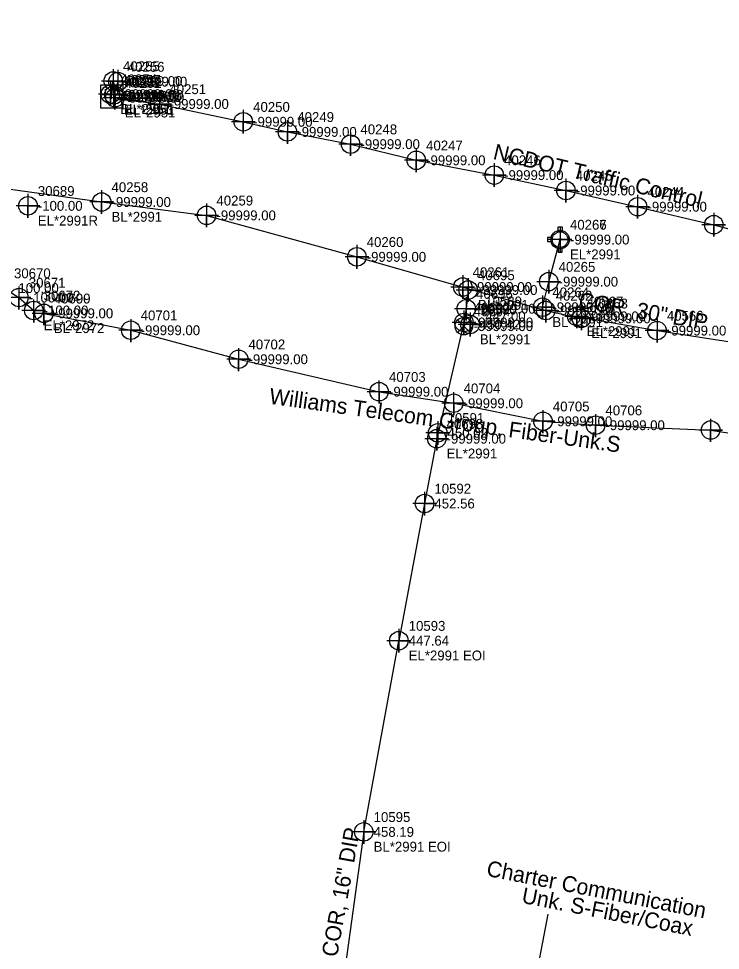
# Model space of a CAD drawing. Extents: x 2083698 to 2094313, y 743246 to 752873.
# Drawn here: x 2090507.3 to 2090685.2, y 744345.3 to 744581.3 of the extents above; entities that cross this region are included whole.
import ezdxf

# ---------------------------------------------------------------- set-up
doc = ezdxf.new("R2010")
doc.units = 0
for name, color, linetype in [('COGO Default Point Number', 7, 'Continuous'), ('COGO Default Spiral', 7, 'Continuous'), ('Exist Other Culture Fence Line', 7, 'Continuous'), ('Exist Property Iron Pin Leader', 7, 'Continuous'), ('Exist Property Iron Pin Text', 7, 'Continuous'), ('Exist Property Line', 7, 'Continuous'), ('Exist Property Monument Leader', 7, 'Continuous'), ('Exist Property Monument Text', 7, 'Continuous'), ('Exist Right of Way Easement Line Leader', 7, 'Continuous'), ('Exist Right of Way Easement Line Text', 7, 'Continuous'), ('Exist Right of Way Line', 7, 'Continuous'), ('Exist Right of Way Line Leader', 7, 'Continuous'), ('Exist Right of Way Line Text', 7, 'Continuous'), ('Exist Right of Way Width CELL', 7, 'Continuous'), ('Exist Roads EOP', 7, 'Continuous'), ('Exist Roads EOP Leader', 7, 'Continuous'), ('Exist Roads EOP Text', 7, 'Continuous'), ('Exist Utilities Power UG Cable SUE LOS B', 7, 'Continuous'), ('Exist Utilities Power UG Cable SUE LOS B Text', 7, 'Continuous'), ('Exist Utilities Telephone UG Conduit SUE LOS B', 7, 'Continuous'), ('Exist Utilities Telephone UG Conduit SUE LOS B Text', 7, 'Continuous'), ('Exist Utilities TV UG Cable SUE LOS B Leader', 7, 'Continuous'), ('Exist Utilities TV UG Cable SUE LOS B Text', 7, 'Continuous'), ('Exist Utilities Water UG Line SUE LOS B', 7, 'Continuous'), ('Exist Utilities Water UG Line SUE LOS B Text', 7, 'Continuous'), ('Raster_Level_1', 7, 'Continuous'), ('Scratch_Level_2', 7, 'Continuous'), ('Scratch_Level_3', 7, 'Continuous'), ('Scratch_Level_5', 7, 'Continuous')]:
    doc.layers.add(name, color=color, linetype=linetype)

msp = doc.modelspace()

# ---------------------------------------------------------------- linework, layer by layer
at = {"layer": 'COGO Default Point Number'}
for points in [[(2090528.38, 744537.81), (2090528.38, 744531.81), (2090528.38, 744534.81), (2090531.38, 744534.81), (2090525.38, 744534.81)], [(2090509.71, 744536.84), (2090509.71, 744530.84), (2090509.71, 744533.84), (2090512.71, 744533.84), (2090506.71, 744533.84)], [(2090554.97, 744534.42), (2090554.97, 744528.42), (2090554.97, 744531.42), (2090557.97, 744531.42), (2090551.97, 744531.42)], [(2090644.56, 744528.29), (2090644.56, 744522.29), (2090644.56, 744525.29), (2090647.56, 744525.29), (2090641.56, 744525.29)], [(2090593.05, 744523.92), (2090593.05, 744517.92), (2090593.05, 744520.92), (2090596.05, 744520.92), (2090590.05, 744520.92)], [(2090619.88, 744516.27), (2090619.88, 744510.27), (2090619.88, 744513.27), (2090622.88, 744513.27), (2090616.88, 744513.27)], [(2090641.69, 744517.63), (2090641.69, 744511.63), (2090641.69, 744514.63), (2090644.69, 744514.63), (2090638.69, 744514.63)], [(2090621.26, 744515.51), (2090621.26, 744509.51), (2090621.26, 744512.51), (2090624.26, 744512.51), (2090618.26, 744512.51)], [(2090640.1, 744511.16), (2090640.1, 744505.16), (2090640.1, 744508.16), (2090643.1, 744508.16), (2090637.1, 744508.16)], [(2090620.78, 744510.78), (2090620.78, 744504.78), (2090620.78, 744507.78), (2090623.78, 744507.78), (2090617.78, 744507.78)], [(2090640.93, 744510.32), (2090640.93, 744504.32), (2090640.93, 744507.32), (2090643.93, 744507.32), (2090637.93, 744507.32)], [(2090648.78, 744508.84), (2090648.78, 744502.84), (2090648.78, 744505.84), (2090651.78, 744505.84), (2090645.78, 744505.84)], [(2090620.18, 744507.3), (2090620.18, 744501.3), (2090620.18, 744504.3), (2090623.18, 744504.3), (2090617.18, 744504.3)], [(2090621.73, 744506.78), (2090621.73, 744500.78), (2090621.73, 744503.78), (2090624.73, 744503.78), (2090618.73, 744503.78)], [(2090649.94, 744508.34), (2090649.94, 744502.34), (2090649.94, 744505.34), (2090652.94, 744505.34), (2090646.94, 744505.34)], [(2090669.12, 744505.24), (2090669.12, 744499.24), (2090669.12, 744502.24), (2090672.12, 744502.24), (2090666.12, 744502.24)], [(2090613.54, 744479.34), (2090613.54, 744473.34), (2090613.54, 744476.34), (2090616.54, 744476.34), (2090610.54, 744476.34)], [(2090613.29, 744477.86), (2090613.29, 744471.86), (2090613.29, 744474.86), (2090616.29, 744474.86), (2090610.29, 744474.86)], [(2090610.21, 744461.44), (2090610.21, 744455.44), (2090610.21, 744458.44), (2090613.21, 744458.44), (2090607.21, 744458.44)], [(2090603.69, 744426.7), (2090603.69, 744420.7), (2090603.69, 744423.7), (2090606.69, 744423.7), (2090600.69, 744423.7)], [(2090594.81, 744378.27), (2090594.81, 744372.27), (2090594.81, 744375.27), (2090597.81, 744375.27), (2090591.81, 744375.27)]]:
    msp.add_lwpolyline(points, dxfattribs=at)
for centre in [(2090528.38, 744534.81), (2090509.71, 744533.84), (2090554.97, 744531.42), (2090644.56, 744525.29), (2090593.05, 744520.92), (2090641.69, 744514.63), (2090619.88, 744513.27), (2090621.26, 744512.51), (2090620.78, 744507.78), (2090640.1, 744508.16), (2090640.93, 744507.32), (2090620.18, 744504.3), (2090648.78, 744505.84), (2090649.94, 744505.34), (2090621.73, 744503.78), (2090669.12, 744502.24), (2090613.54, 744476.34), (2090613.29, 744474.86), (2090610.21, 744458.44), (2090603.69, 744423.7), (2090594.81, 744375.27)]:
    msp.add_circle(centre, 2.34, dxfattribs=at)
at = {"layer": 'COGO Default Spiral'}
msp.add_line((2090531.03, 744561.38), (2090531.03, 744561.38), dxfattribs=at)
msp.add_lwpolyline([(2090528.08, 744558.66), (2090533.83, 744558.66), (2090533.83, 744564.41), (2090528.08, 744564.41), (2090528.08, 744558.66)], dxfattribs=at)
at = {"layer": 'Exist Property Iron Pin Text'}
for points in [[(2090531.3, 744568.45), (2090531.3, 744562.45), (2090531.3, 744565.45), (2090534.3, 744565.45), (2090528.3, 744565.45)], [(2090532.51, 744568.29), (2090532.51, 744562.29), (2090532.51, 744565.29), (2090535.51, 744565.29), (2090529.51, 744565.29)], [(2090530.6, 744565.12), (2090530.6, 744559.12), (2090530.6, 744562.12), (2090533.6, 744562.12), (2090527.6, 744562.12)], [(2090531.5, 744564.95), (2090531.5, 744558.95), (2090531.5, 744561.95), (2090534.5, 744561.95), (2090528.5, 744561.95)], [(2090531.75, 744564.22), (2090531.75, 744558.22), (2090531.75, 744561.22), (2090534.75, 744561.22), (2090528.75, 744561.22)], [(2090543.05, 744562.63), (2090543.05, 744556.63), (2090543.05, 744559.63), (2090546.05, 744559.63), (2090540.05, 744559.63)], [(2090564.27, 744558.13), (2090564.27, 744552.13), (2090564.27, 744555.13), (2090567.27, 744555.13), (2090561.27, 744555.13)], [(2090575.46, 744555.57), (2090575.46, 744549.57), (2090575.46, 744552.57), (2090578.46, 744552.57), (2090572.46, 744552.57)], [(2090591.47, 744552.46), (2090591.47, 744546.46), (2090591.47, 744549.46), (2090594.47, 744549.46), (2090588.47, 744549.46)], [(2090608.1, 744548.37), (2090608.1, 744542.37), (2090608.1, 744545.37), (2090611.1, 744545.37), (2090605.1, 744545.37)], [(2090627.87, 744544.62), (2090627.87, 744538.62), (2090627.87, 744541.62), (2090630.87, 744541.62), (2090624.87, 744541.62)], [(2090646.04, 744540.72), (2090646.04, 744534.72), (2090646.04, 744537.72), (2090649.04, 744537.72), (2090643.04, 744537.72)], [(2090664.2, 744536.61), (2090664.2, 744530.61), (2090664.2, 744533.61), (2090667.2, 744533.61), (2090661.2, 744533.61)], [(2090683.51, 744532.06), (2090683.51, 744526.06), (2090683.51, 744529.06), (2090686.51, 744529.06), (2090680.51, 744529.06)]]:
    msp.add_lwpolyline(points, dxfattribs=at)
for centre in [(2090531.3, 744565.45), (2090532.51, 744565.29), (2090530.6, 744562.12), (2090531.5, 744561.95), (2090531.75, 744561.22), (2090543.05, 744559.63), (2090564.27, 744555.13), (2090575.46, 744552.57), (2090591.47, 744549.46), (2090608.1, 744545.37), (2090627.87, 744541.62), (2090646.04, 744537.72), (2090664.2, 744533.61), (2090683.51, 744529.06)]:
    msp.add_circle(centre, 2.34, dxfattribs=at)
at = {"layer": 'Exist Right of Way Line Text'}
for points in [[(2090507.38, 744513.42), (2090507.42, 744507.61), (2090507.4, 744510.61), (2090510.42, 744510.61), (2090504.42, 744510.61)], [(2090511.14, 744510.15), (2090511.18, 744504.33), (2090511.16, 744507.33), (2090514.18, 744507.33), (2090508.18, 744507.33)], [(2090513.7, 744509.42), (2090513.74, 744503.61), (2090513.72, 744506.61), (2090516.74, 744506.61), (2090510.74, 744506.61)], [(2090513.72, 744509.42), (2090513.76, 744503.61), (2090513.74, 744506.61), (2090516.76, 744506.61), (2090510.76, 744506.61)], [(2090535.74, 744505.14), (2090535.77, 744499.33), (2090535.76, 744502.33), (2090538.77, 744502.33), (2090532.77, 744502.33)], [(2090563.06, 744497.79), (2090563.09, 744491.98), (2090563.07, 744494.98), (2090566.09, 744494.98), (2090560.09, 744494.98)], [(2090598.66, 744489.57), (2090598.7, 744483.76), (2090598.68, 744486.76), (2090601.7, 744486.76), (2090595.7, 744486.76)], [(2090617.58, 744486.66), (2090617.61, 744480.84), (2090617.6, 744483.84), (2090620.61, 744483.84), (2090614.61, 744483.84)], [(2090640.19, 744482.09), (2090640.22, 744476.27), (2090640.21, 744479.27), (2090643.22, 744479.27), (2090637.22, 744479.27)], [(2090653.52, 744481.08), (2090653.55, 744475.27), (2090653.54, 744478.27), (2090656.55, 744478.27), (2090650.55, 744478.27)], [(2090682.68, 744479.86), (2090682.71, 744474.05), (2090682.7, 744477.05), (2090685.71, 744477.05), (2090679.71, 744477.05)]]:
    msp.add_lwpolyline(points, dxfattribs=at)
for centre in [(2090507.42, 744510.61), (2090511.18, 744507.33), (2090513.74, 744506.61), (2090513.76, 744506.61), (2090535.77, 744502.33), (2090563.09, 744494.98), (2090598.7, 744486.76), (2090617.61, 744483.84), (2090640.22, 744479.27), (2090653.55, 744478.27), (2090682.71, 744477.05)]:
    msp.add_circle(centre, 2.34, dxfattribs=at)
at = {"layer": 'Exist Roads EOP'}
msp.add_lwpolyline([(2090621.74, 744504.94), (2090618.59, 744501.79), (2090620.16, 744503.37), (2090621.74, 744501.79), (2090618.59, 744504.94)], dxfattribs=at)
msp.add_circle((2090620.16, 744503.37), 2.23, dxfattribs=at)
at = {"layer": 'Exist Utilities Power UG Cable SUE LOS B'}
for p, q in [((2090530.6, 744562.12), (2090531.3, 744565.45)), ((2090532.51, 744565.29), (2090531.5, 744561.95))]:
    msp.add_line(p, q, dxfattribs=at)
msp.add_lwpolyline([(2090531.75, 744561.22), (2090543.05, 744559.63), (2090564.27, 744555.13), (2090575.46, 744552.57), (2090591.47, 744549.46), (2090608.1, 744545.37), (2090627.87, 744541.62), (2090646.04, 744537.72), (2090664.2, 744533.61), (2090683.51, 744529.06), (2090707.62, 744522.53), (2090729.81, 744516.7), (2090754.02, 744510.81), (2090774.24, 744505.9), (2090794.22, 744500.73), (2090816.91, 744494.51), (2090819.9, 744493.84)], dxfattribs=at)
at = {"layer": 'Exist Utilities Telephone UG Conduit SUE LOS B'}
for points in [[(2089765.9, 744609.24), (2089811.34, 744604.84), (2089853.26, 744603.26), (2089896.72, 744598.87), (2089936.56, 744594.05), (2089972.06, 744590.77), (2089999.82, 744588.8), (2090024.79, 744587.55), (2090045.23, 744585.5), (2090102.13, 744576.81), (2090142.55, 744572.19), (2090182.46, 744566.17), (2090246.9, 744558.49), (2090290.17, 744552.93), (2090290.13, 744552.92), (2090326.6, 744546.35), (2090355.01, 744537.98), (2090386.28, 744530.9), (2090411.39, 744527.69), (2090440.1, 744525.73), (2090475.39, 744519.24), (2090503.67, 744513), (2090507.42, 744510.61), (2090511.18, 744507.33)], [(2090513.74, 744506.61), (2090535.77, 744502.33), (2090563.09, 744494.98), (2090598.7, 744486.76), (2090617.61, 744483.84), (2090640.22, 744479.27), (2090653.55, 744478.27), (2090682.71, 744477.05), (2090705.26, 744473.58), (2090723.37, 744468.52), (2090740.1, 744462.94), (2090753.99, 744457.86), (2090781.9, 744447.83), (2090791.73, 744442.5), (2090798.14, 744434.08), (2090806.91, 744430.84)]]:
    msp.add_lwpolyline(points, dxfattribs=at)
at = {"layer": 'Exist Utilities TV UG Cable SUE LOS B Leader'}
msp.add_line((2090633.84, 744314.9), (2090641.56, 744354.45), dxfattribs=at)
at = {"layer": 'Exist Utilities Water UG Line SUE LOS B'}
for q in [(2090603.69, 744423.7), (2090589.76, 744338.66)]:
    msp.add_line((2090594.81, 744375.27), q, dxfattribs=at)
for points in [[(2089888, 744645.55), (2089940.29, 744641.05), (2089984.37, 744637.8), (2090038.85, 744632.97), (2090088.77, 744627.99), (2090100.38, 744626.26), (2090124.41, 744620.89), (2090164.85, 744611.65), (2090206.05, 744605.57), (2090290.62, 744579.58), (2090366.03, 744562.99), (2090413.47, 744552.79), (2090451.59, 744545.38), (2090451.65, 744545.48), (2090528.38, 744534.81)], [(2090528.38, 744534.81), (2090554.97, 744531.42), (2090593.05, 744520.92), (2090619.88, 744513.27), (2090640.93, 744507.32), (2090649.94, 744505.34)], [(2090640.1, 744508.16), (2090641.69, 744514.63), (2090644.56, 744525.29)], [(2090621.26, 744512.51), (2090620.78, 744507.78), (2090620.18, 744504.3), (2090613.29, 744474.86)], [(2090648.78, 744505.84), (2090669.12, 744502.24), (2090712.23, 744495.62), (2090729.64, 744492.25), (2090757, 744489.94), (2090781.29, 744488.85)], [(2090613.29, 744474.86), (2090613.29, 744474.86), (2090610.21, 744458.44), (2090603.69, 744423.7)]]:
    msp.add_lwpolyline(points, dxfattribs=at)
at = {"layer": 'Raster_Level_1'}
msp.add_line((2090644.56, 744525.29), (2090644.56, 744525.29), dxfattribs=at)
for points in [[(2090644.05, 744527.2), (2090644.05, 744528.49), (2090645.07, 744528.49), (2090645.07, 744527.17)], [(2090642.65, 744525.8), (2090641.36, 744525.8), (2090641.36, 744524.77), (2090642.65, 744524.77)], [(2090644.05, 744523.37), (2090644.05, 744522.09), (2090645.07, 744522.09), (2090645.07, 744523.4)]]:
    msp.add_lwpolyline(points, dxfattribs=at)
for radius in [1.98, 0.243]:
    msp.add_circle((2090644.56, 744525.29), radius, dxfattribs=at)

# ---------------------------------------------------------------- texts
at = {"layer": 'COGO Default Spiral'}
for p in [(2090528.87, 744560.91), (2090531.43, 744559.39)]:
    msp.add_text('H', height=2.5, dxfattribs=at).set_placement(p)
at = {"layer": 'Exist Other Culture Fence Line'}
msp.add_text('-99999.00', height=2.5, dxfattribs=at).set_placement((2090533.53, 744560.13))
at = {"layer": 'Exist Property Iron Pin Leader'}
for s, p in [('40255', (2090533.8, 744567.95)), ('40256', (2090535.01, 744567.79)), ('40254', (2090533.1, 744564.62)), ('40257', (2090534, 744564.45)), ('40252', (2090534.25, 744563.72)), ('40251', (2090545.55, 744562.13)), ('40250', (2090566.77, 744557.63)), ('40249', (2090577.96, 744555.07)), ('40248', (2090593.97, 744551.96)), ('40247', (2090610.6, 744547.87)), ('40246', (2090630.37, 744544.12)), ('40245', (2090648.54, 744540.22)), ('40244', (2090666.7, 744536.11))]:
    msp.add_text(s, height=2.5, dxfattribs=at).set_placement(p)
at = {"layer": 'Exist Property Line'}
for s, p in [('-100.00', (2090512.21, 744532.59)), ('-99999.00', (2090530.88, 744533.56)), ('-99999.00', (2090557.47, 744530.17)), ('-99999.00', (2090647.06, 744524.04)), ('-99999.00', (2090595.55, 744519.67)), ('-99999.00', (2090644.19, 744513.38)), ('-99999.00', (2090622.38, 744512.02)), ('-99999.00', (2090623.76, 744511.26)), ('-99999.00', (2090623.28, 744506.53)), ('-99999.00', (2090642.6, 744506.91)), ('-99999.00', (2090643.43, 744506.07)), ('-99999.00', (2090651.28, 744504.59)), ('-99999.00', (2090652.44, 744504.09)), ('-99999.00', (2090622.68, 744503.05)), ('450.42', (2090624.23, 744502.53)), ('-99999.00', (2090671.62, 744500.99)), ('-99999.00', (2090615.79, 744473.61)), ('450.02', (2090616.04, 744475.09)), ('452.56', (2090612.71, 744457.19)), ('447.64', (2090606.19, 744422.45)), ('458.19', (2090597.31, 744374.02))]:
    msp.add_text(s, height=2.5, dxfattribs=at).set_placement(p)
at = {"layer": 'Exist Property Monument Leader'}
for s, p in [('EL*2951', (2090533.8, 744560.45)), ('BL*2951', (2090535.01, 744560.29)), ('BL*2951', (2090533.1, 744557.12)), ('EL*2951', (2090534, 744556.95)), ('EL*2951', (2090534.25, 744556.22))]:
    msp.add_text(s, height=2.5, dxfattribs=at).set_placement(p)
at = {"layer": 'Exist Property Monument Text'}
for p in [(2090533.8, 744564.2), (2090535.01, 744564.04), (2090533.1, 744560.87), (2090534, 744560.7), (2090534.25, 744559.97), (2090545.55, 744558.38), (2090566.77, 744553.88), (2090577.96, 744551.32), (2090593.97, 744548.21), (2090610.6, 744544.12), (2090630.37, 744540.37), (2090648.54, 744536.47), (2090666.7, 744532.36)]:
    msp.add_text('-99999.00', height=2.5, dxfattribs=at).set_placement(p)
at = {"layer": 'Exist Right of Way Easement Line Leader'}
msp.add_text('-99999.00', height=2.5, dxfattribs=at).set_placement((2090647.06, 744524.04))
at = {"layer": 'Exist Right of Way Easement Line Text'}
msp.add_text('40267', height=2.5, dxfattribs=at).set_placement((2090647.06, 744527.79))
at = {"layer": 'Exist Right of Way Line'}
for s, p in [('40258', (2090530.88, 744537.31)), ('30689', (2090512.21, 744536.34)), ('40259', (2090557.47, 744533.92)), ('40266', (2090647.06, 744527.79)), ('40260', (2090595.55, 744523.42)), ('40261', (2090622.38, 744515.77)), ('40265', (2090644.19, 744517.13)), ('40695', (2090623.76, 744515.01)), ('40696', (2090623.28, 744510.28)), ('40264', (2090642.6, 744510.66)), ('40262', (2090643.43, 744509.82)), ('40697', (2090622.68, 744506.8)), ('10590', (2090624.23, 744506.28)), ('40567', (2090651.28, 744508.34)), ('40263', (2090652.44, 744507.84)), ('40566', (2090671.62, 744504.74)), ('10591', (2090616.04, 744478.84)), ('40698', (2090615.79, 744477.36)), ('10592', (2090612.71, 744460.94)), ('10593', (2090606.19, 744426.2)), ('10595', (2090597.31, 744377.77))]:
    msp.add_text(s, height=2.5, dxfattribs=at).set_placement(p)
at = {"layer": 'Exist Right of Way Line Leader'}
for s, p in [('30670', (2090506.17, 744515.5)), ('30671', (2090509.92, 744513.11)), ('30672', (2090513.68, 744509.83)), ('40700', (2090516.24, 744509.11)), ('40699', (2090516.26, 744509.11)), ('40701', (2090538.27, 744504.83)), ('40702', (2090565.59, 744497.48)), ('40703', (2090601.2, 744489.26)), ('40704', (2090620.11, 744486.34)), ('40705', (2090642.72, 744481.77)), ('40706', (2090656.05, 744480.77))]:
    msp.add_text(s, height=2.5, dxfattribs=at).set_placement(p)
at = {"layer": 'Exist Right of Way Width CELL'}
for s, p in [('EL*2991R', (2090512.21, 744528.84)), ('BL*2991', (2090530.88, 744529.81)), ('EL*2991', (2090647.06, 744520.29)), ('BL*2991', (2090623.76, 744507.51)), ('BL*2991', (2090642.6, 744503.16)), ('EL*2991', (2090651.28, 744500.84)), ('EL*2991', (2090652.44, 744500.34)), ('BL*2991', (2090624.23, 744498.78)), ('EL*2991', (2090615.79, 744469.86)), ('EL*2991 EOI', (2090606.19, 744418.7)), ('BL*2991 EOI', (2090597.31, 744370.27))]:
    msp.add_text(s, height=2.5, dxfattribs=at).set_placement(p)
at = {"layer": 'Exist Roads EOP Leader'}
for s, p in [('447.00', (2090625.6, 744504.62)), ('-99999.00', (2090622.66, 744502.12))]:
    msp.add_text(s, height=2.5, dxfattribs=at).set_placement(p)
at = {"layer": 'Exist Roads EOP Text'}
for s, p in [('10589', (2090625.6, 744508.37)), ('40694', (2090622.66, 744505.87))]:
    msp.add_text(s, height=2.5, dxfattribs=at).set_placement(p)
at = {"layer": 'Exist Utilities Power UG Cable SUE LOS B Text'}
msp.add_text('NCDOT Traffic Control', height=4, rotation=346.7223, dxfattribs=at).set_placement((2090627.36, 744545.72))
at = {"layer": 'Exist Utilities Telephone UG Conduit SUE LOS B Text'}
msp.add_text('Williams Telecom Group, Fiber-Unk.S', height=4, rotation=352.0565, dxfattribs=at).set_placement((2090570.66, 744483.74))
at = {"layer": 'Exist Utilities TV UG Cable SUE LOS B Text'}
for s, p in [('Charter Communication', (2090625.69, 744364.17)), ('Unk. S-Fiber/Coax', (2090634.62, 744357.33))]:
    msp.add_text(s, height=4, rotation=348.9535, dxfattribs=at).set_placement(p)
at = {"layer": 'Exist Utilities Water UG Line SUE LOS B Text'}
for s, rotation, p in [('COR, 30" DIP', 349.9527, (2090649.03, 744508.11)), ('COR, 16" DIP', 79.7811, (2090588.03, 744343.39))]:
    msp.add_text(s, height=4, rotation=rotation, dxfattribs=at).set_placement(p)
at = {"layer": 'Scratch_Level_2'}
for s, p in [('-100.00', (2090506.17, 744511.75)), ('-100.00', (2090509.92, 744509.36)), ('-100.00', (2090513.68, 744506.08)), ('-99999.00', (2090516.24, 744505.36)), ('-99999.00', (2090516.26, 744505.36)), ('-99999.00', (2090538.27, 744501.08)), ('-99999.00', (2090565.59, 744493.73)), ('-99999.00', (2090601.2, 744485.51)), ('-99999.00', (2090620.11, 744482.59)), ('-99999.00', (2090642.72, 744478.02)), ('-99999.00', (2090656.05, 744477.02))]:
    msp.add_text(s, height=2.5, dxfattribs=at).set_placement(p)
at = {"layer": 'Scratch_Level_3'}
for s, p in [('EL*2972', (2090513.68, 744502.33)), ('BL*2972', (2090516.24, 744501.61)), ('BL*2972', (2090516.26, 744501.61))]:
    msp.add_text(s, height=2.5, dxfattribs=at).set_placement(p)
at = {"layer": 'Scratch_Level_5'}
msp.add_text('40253', height=2.5, dxfattribs=at).set_placement((2090533.53, 744563.88))

doc.saveas('drawing.dxf')
